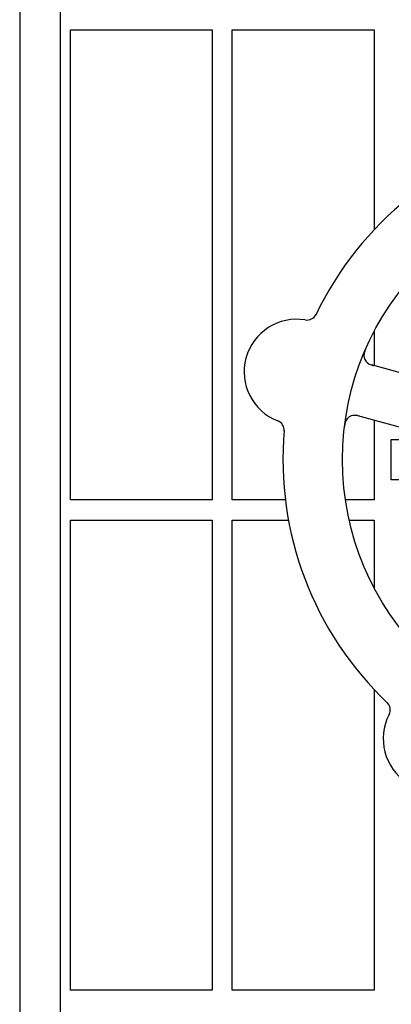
# Model space of a CAD drawing. Header units: inches. Extents: x 24 to 1128, y -69 to 748.
# Tile 636 of 656: x 732.86 to 735.15, y 639.69 to 645.78. Entities that reach past the tile are written whole.
import ezdxf

# ---------------------------------------------------------------- set-up
doc = ezdxf.new("R2010")
doc.units = ezdxf.units.IN
doc.header["$LTSCALE"] = 32
doc.header["$MEASUREMENT"] = 0
doc.layers.add('Visible (ANSI)', color=7, linetype='Continuous', lineweight=30)

msp = doc.modelspace()

# ---------------------------------------------------------------- linework, layer by layer
at = {"layer": 'Visible (ANSI)'}
for p, q in [((732.86063, 654.58853), (732.86063, 630.83435)), ((733.11063, 654.33853), (733.11063, 630.61853)), ((733.17313, 642.80728), (733.17313, 645.71353)), ((733.17313, 645.71353), (734.04813, 645.71353)), ((734.04813, 645.71353), (734.04813, 642.80728)), ((734.17313, 642.80728), (734.17313, 645.71353)), ((734.17313, 645.71353), (735.04813, 645.71353)), ((735.04813, 645.71353), (735.04813, 644.47654)), ((735.04813, 643.84836), (735.04813, 643.63706)), ((735.55165, 643.49971), (735.03134, 643.64165)), ((734.94581, 643.3281), (735.46612, 643.18617)), ((735.04813, 643.30019), (735.04813, 642.80728)), ((735.15442, 643.18103), (735.32803, 643.18103)), ((735.15442, 642.93103), (735.15442, 643.18103)), ((735.32803, 642.93103), (735.15442, 642.93103)), ((734.04813, 642.80728), (733.17313, 642.80728)), ((734.50063, 642.80728), (734.17313, 642.80728)), ((735.04813, 642.80728), (734.87139, 642.80728)), ((733.17313, 639.77603), (733.17313, 642.68228)), ((733.17313, 642.68228), (734.04813, 642.68228)), ((734.04813, 642.68228), (734.04813, 639.77603)), ((734.17313, 639.77603), (734.17313, 642.68228)), ((734.17313, 642.68228), (734.51961, 642.68228)), ((734.89458, 642.68228), (735.04813, 642.68228)), ((735.04813, 642.68228), (735.04813, 642.2637)), ((735.04813, 641.63552), (735.04813, 639.77603)), ((734.04813, 639.77603), (733.17313, 639.77603)), ((735.04813, 639.77603), (734.17313, 639.77603))]:
    msp.add_line(p, q, dxfattribs=at)
msp.add_circle((736.56067, 643.05603), 1.7075, dxfattribs=at)
for centre, radius, start, end in [((736.56067, 643.05603), 2.075, 102.999652, 154.483949), ((734.63375, 643.98118), 0.0625, 260.661127, 334.353404), ((734.57087, 643.59882), 0.325, 80.661127, 248.822474), ((735.04779, 643.70194), 0.0625, 156.880348, 254.7418), ((734.92936, 643.26781), 0.0625, 74.7418, 172.603253), ((734.43089, 643.23749), 0.0625, 355.130197, 68.822474), ((736.56067, 643.05603), 2.075, 174.999652, 226.483949), ((735.08535, 641.50931), 0.0625, 332.661127, 46.353404), ((735.42957, 641.33135), 0.325, 152.661127, 320.822474)]:
    msp.add_arc(centre, radius, start, end, dxfattribs=at)
for points, knots in [([(734.99598, 643.73963), (734.99566, 643.73889), (734.99534, 643.73815), (734.99398, 643.73501), (734.99293, 643.7325), (734.99112, 643.72783), (734.99033, 643.72567), (734.98875, 643.7209), (734.98798, 643.71824), (734.9869, 643.71394), (734.98653, 643.71217), (734.98594, 643.70882), (734.98573, 643.70723), (734.98542, 643.70409), (734.98534, 643.70255), (734.98532, 643.70065), (734.98532, 643.7001), (734.98533, 643.69965)], [0, 0, 0, 0, 0.00673636, 0.00673636, 0.02806078, 0.02806078, 0.0453371, 0.0453371, 0.06652159, 0.06652159, 0.08352225, 0.08352225, 0.101589, 0.101589, 0.12223492, 0.12223492, 0.13206643, 0.13206643, 0.13206643, 0.13206643]), ([(735.005, 643.65638), (735.0055, 643.65593), (735.00612, 643.65538), (735.00873, 643.65323), (735.01073, 643.65174), (735.01664, 643.64819), (735.0205, 643.64623), (735.02826, 643.64306), (735.03199, 643.64175), (735.03763, 643.64001), (735.03933, 643.63951), (735.04306, 643.63845), (735.04513, 643.63788), (735.04717, 643.63733)], [0.11682073, 0.11682073, 0.11682073, 0.11682073, 0.13209763, 0.13209763, 0.17640846, 0.17640846, 0.22121697, 0.22121697, 0.25582457, 0.25582457, 0.27005755, 0.27005755, 0.2865375, 0.2865375, 0.2865375, 0.2865375]), ([(734.96171, 643.32376), (734.96111, 643.32393), (734.96051, 643.32409), (734.95854, 643.32463), (734.95717, 643.325), (734.95063, 643.32672), (734.94558, 643.32788), (734.9375, 643.32924), (734.93411, 643.32963), (734.92555, 643.33008), (734.92037, 643.32963), (734.91683, 643.32902), (734.91649, 643.32896), (734.91618, 643.3289)], [0, 0, 0, 0, 0.00480624, 0.00480624, 0.01589597, 0.01589597, 0.05833405, 0.05833405, 0.09384638, 0.09384638, 0.15340885, 0.15340885, 0.16065924, 0.16065924, 0.16065924, 0.16065924]), ([(734.87665, 643.30139), (734.87636, 643.30091), (734.87599, 643.3003), (734.87478, 643.29812), (734.87388, 643.29634), (734.87231, 643.2926), (734.87167, 643.29091), (734.8703, 643.28675), (734.86955, 643.28413), (734.86835, 643.27913), (734.86785, 643.27672), (734.86695, 643.2717), (734.86655, 643.26905), (734.86599, 643.26487), (734.86579, 643.26328), (734.8656, 643.26167)], [0.10313051, 0.10313051, 0.10313051, 0.10313051, 0.11603195, 0.11603195, 0.14472133, 0.14472133, 0.16305354, 0.16305354, 0.18481804, 0.18481804, 0.20320409, 0.20320409, 0.22373688, 0.22373688, 0.23709217, 0.23709217, 0.23709217, 0.23709217])]:
    msp.add_open_spline(points, degree=3, knots=knots, dxfattribs=at)

doc.saveas('drawing.dxf')
